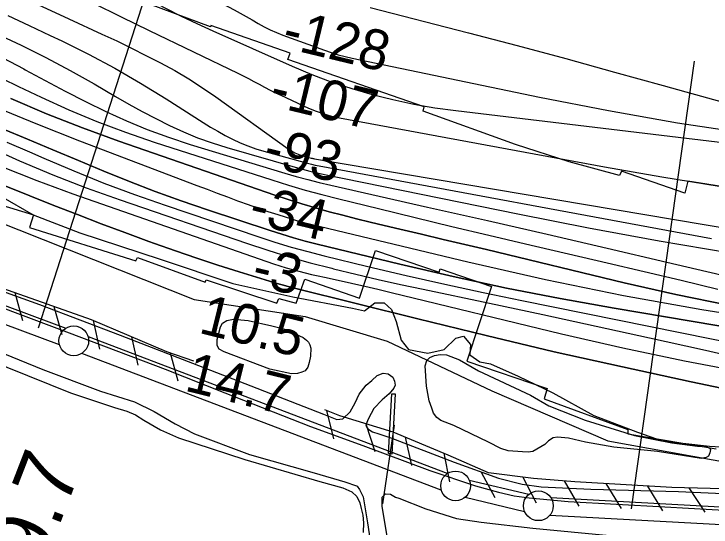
# Model space of a CAD drawing. Extents: x 3715084 to 3753216, y 488173 to 513963.
# Drawn here: x 3727006 to 3728178, y 497978 to 498841 of the extents above; entities that cross this region are included whole.
import ezdxf

# ---------------------------------------------------------------- set-up
doc = ezdxf.new("R2010")
doc.units = 0
for name, color, linetype in [('V-CHAN-DOCK', 7, 'Continuous'), ('V-FLOD-BASE', 7, 'Continuous'), ('V-LEVE-TOET', 7, 'Continuous'), ('V-RIVR-EDGE', 7, 'Continuous'), ('V-RIVR-RANG', 7, 'Continuous'), ('V-RRAP-FSHR', 7, 'Continuous'), ('V-RRAP-RVMT', 7, 'Continuous'), ('V-SITE-VEGE', 7, 'Continuous'), ('V-SURV-IDEN', 7, 'Continuous'), ('V-SURV-LINE', 7, 'Continuous'), ('V-TOPO-DPTH', 7, 'Continuous'), ('V-TOPO-MAJR', 7, 'Continuous'), ('V-TOPO-MINR', 7, 'Continuous'), ('V-TOPO-WATR', 7, 'Continuous'), ('V-UTIL-LINE', 7, 'Continuous')]:
    doc.layers.add(name, color=color, linetype=linetype)

msp = doc.modelspace()

# ---------------------------------------------------------------- linework, layer by layer
at = {"layer": 'V-CHAN-DOCK'}
msp.add_lwpolyline([(3727635.6, 498101.5), (3727641.1, 498202.2), (3727646.7, 498201.9), (3727641.1, 498100.4), (3727635.6, 498101.5)], dxfattribs=at)
at = {"layer": 'V-FLOD-BASE'}
msp.add_lwpolyline([(3726435.3, 498552.5), (3726601, 498490.1), (3726771.9, 498425.4), (3726921.7, 498371.2), (3727078.5, 498312.3), (3727260.6, 498243.5), (3727360.9, 498203.8), (3727504.7, 498147.2), (3727592.6, 498115.2), (3727705.1, 498073.2), (3727781.8, 498047), (3727820.7, 498036.5), (3727846.6, 498030.7), (3727871.9, 498027.3), (3727937.3, 498021), (3728099.8, 498012.2), (3728258.8, 498002.8)], dxfattribs=at)
at = {"layer": 'V-LEVE-TOET'}
for points in [[(3725958.4, 498636), (3725987.9, 498628), (3726077.6, 498597.4), (3726210.5, 498550.6), (3726367.3, 498491.9), (3726599, 498410), (3726765.2, 498350.1), (3726863.8, 498316.9), (3726935.1, 498291.6), (3727054.7, 498243), (3727151.8, 498206.2), (3727209, 498188.4), (3727242.1, 498172.1), (3727277, 498151.6), (3727309.7, 498134.7), (3727402.2, 498100.1), (3727510.5, 498069), (3727562.5, 498053.8), (3727581.7, 498047.1), (3727583, 498046.7)], [(3726416.3, 498581.6), (3726417.9, 498581), (3726429.4, 498576.8), (3726441.2, 498569.7), (3726458, 498562.2), (3726496.6, 498548.9), (3726615.9, 498510.5), (3726719.1, 498474.2), (3726806.4, 498440.7), (3726923, 498397.5), (3727049.3, 498352), (3727184.7, 498300.4), (3727316.2, 498249.8), (3727404.3, 498215.2), (3727526.4, 498167.7), (3727549, 498158.9)], [(3727549, 498158.9), (3727558.8, 498159.9), (3727571.1, 498171.7), (3727579.4, 498186.6), (3727586.3, 498201.4), (3727598, 498216.7), (3727607.9, 498224.6), (3727616.7, 498233), (3727626.6, 498236.5), (3727634.9, 498235.5), (3727642.8, 498229.7), (3727645.8, 498223.3), (3727646.8, 498216.4), (3727644.4, 498211.4), (3727636.5, 498202), (3727625.2, 498191.6), (3727611, 498177.3), (3727602.2, 498160.5), (3727597.8, 498149.7), (3727598.8, 498146.7), (3727600.8, 498143.3), (3727608.7, 498138.1)], [(3727608.7, 498138.1), (3727619.5, 498134.8), (3727639.6, 498128.2), (3727745.9, 498087.1), (3727820.7, 498060.3), (3727860.1, 498049.8), (3727891.9, 498045.5), (3727975.4, 498041.7), (3728123.1, 498037.6), (3728222.6, 498033.1)], [(3727583, 498046.7), (3727587, 498041.3), (3727593, 498028.5), (3727600.5, 497985.1), (3727609.6, 497925.5), (3727617.6, 497907.8), (3727621.5, 497904.9), (3727625.4, 497905.4), (3727628.4, 497905.4), (3727634.8, 497906.9), (3727637.7, 497911.9), (3727639.2, 497920.2), (3727633.6, 497962.6), (3727625.1, 498012.3), (3727625, 498028.1), (3727630.4, 498034), (3727638.8, 498033.1), (3727647.6, 498028.3)], [(3727647.6, 498028.3), (3727653, 498026.4), (3727698.4, 498008.6), (3727750.1, 497992.5), (3727791.6, 497986.4), (3727877.9, 497976), (3728007.1, 497964), (3728161, 497955.7), (3728245.5, 497953.2)]]:
    msp.add_lwpolyline(points, dxfattribs=at)
at = {"layer": 'V-RIVR-EDGE'}
for points in [[(3726984.5, 498534.6), (3727038.5, 498503.2), (3727117, 498472.4), (3727252, 498428.3), (3727374.4, 498387.7), (3727475.2, 498365.3), (3727575.4, 498345.8), (3727595.2, 498341.6), (3727612.6, 498354.7), (3727628.2, 498354.7), (3727640.8, 498343.9), (3727648.6, 498323.4), (3727656.9, 498292.2), (3727669.5, 498276.6), (3727701.9, 498270.5), (3727728.9, 498276.4), (3727748.7, 498295.6), (3727761.4, 498299.1), (3727773.3, 498284.7), (3727772.1, 498267.3), (3727788.9, 498255.9), (3727806.9, 498252.2), (3727853.6, 498231.7), (3727911.8, 498203.9), (3727980.7, 498165.3), (3728053.9, 498137.5), (3728095.3, 498123), (3728175.1, 498113.8)], [(3728175.1, 498113.8), (3728212.3, 498111.9)]]:
    msp.add_lwpolyline(points, dxfattribs=at)
at = {"layer": 'V-RIVR-RANG'}
for p, q in [((3727047.5, 498313.1), (3727292.4, 499074.7)), ((3728043.9, 498008.6), (3728149.8, 498761.2))]:
    msp.add_line(p, q, dxfattribs=at)
at = {"layer": 'V-RRAP-FSHR'}
for p, q in [((3727007.8, 498372.1), (3727020.7, 498325.1)), ((3727073.7, 498348.7), (3727086.7, 498301.6)), ((3727139.6, 498325), (3727149.9, 498277.3)), ((3727204.1, 498297.8), (3727214.4, 498250.1)), ((3727268.7, 498270.9), (3727281.8, 498223.9)), ((3727531.3, 498173.9), (3727543.2, 498126.5)), ((3727597.7, 498151.6), (3727612.6, 498105.1)), ((3727663.8, 498128.9), (3727674.2, 498081.2)), ((3727728.5, 498102.1), (3727738, 498054.2)), ((3727791.6, 498070.5), (3727814.5, 498027.4)), ((3727861.1, 498061.9), (3727884, 498018.8)), ((3727930.8, 498055.4), (3727955.4, 498013.3)), ((3728000.6, 498050.9), (3728026.3, 498009.4)), ((3728070.5, 498046.9), (3728096.1, 498005.3)), ((3728140.4, 498043.7), (3728167.3, 498002.9))]:
    msp.add_line(p, q, dxfattribs=at)
for points in [[(3719778.9, 501659.5), (3719780.9, 501658.9), (3720162.1, 501439.6), (3720517.2, 501248), (3721025.7, 501011.2), (3721396.9, 500844.8), (3721781.4, 500671.7), (3722343.7, 500424.7), (3722591.4, 500331.7), (3722936.5, 500157.7), (3723365.3, 499935.7), (3724002.2, 499670.3), (3724701.9, 499359), (3725287.2, 499128.8), (3725832.9, 499021), (3726260.1, 498910.4), (3726533.7, 498764.1), (3726929.4, 498511.1), (3727309.4, 498360.7), (3727495.4, 498332.2), (3727633.2, 498290.4), (3727809.2, 498206.8), (3728004.4, 498122.8), (3728249.6, 498078.8)], [(3727308.7, 498256.8), (3727263.5, 498272.8), (3727136.8, 498326.2), (3726987.6, 498379.3), (3726838.5, 498433.2), (3726724.4, 498478.5), (3726632.9, 498510.6)], [(3728429.7, 498032), (3728304.8, 498039.2), (3728111.9, 498044.5), (3727948.6, 498054), (3727879.1, 498059.7), (3727803.4, 498069.1), (3727735.9, 498098.8), (3727643.7, 498137.4), (3727554, 498165.2), (3727528.7, 498174.9)]]:
    msp.add_lwpolyline(points, dxfattribs=at)
at = {"layer": 'V-RRAP-RVMT'}
for p, q in [((3727336.4, 498818.9), (3727214.5, 498865.3)), ((3727337.1, 498821.5), (3727336.4, 498818.9)), ((3727470.7, 498774.8), (3727337.1, 498821.5)), ((3727466.6, 498764.2), (3727470.7, 498774.8)), ((3727695.8, 498684.3), (3727466.6, 498764.2)), ((3727693.7, 498677.2), (3727695.8, 498684.3)), ((3727848.8, 498621.3), (3727693.7, 498677.2)), ((3727938.9, 498592.1), (3727848.8, 498621.3)), ((3728023.9, 498569.2), (3727938.9, 498592.1)), ((3728027, 498576.2), (3728023.9, 498569.2)), ((3728133.3, 498539.4), (3728027, 498576.2)), ((3728138.6, 498559.4), (3728133.3, 498539.4)), ((3728220.7, 498546.5), (3728138.6, 498559.4)), ((3726965.5, 498525.3), (3727039.2, 498503)), ((3727039.2, 498503), (3727032.5, 498481.6)), ((3727032.5, 498481.6), (3727211.2, 498425.4)), ((3727587, 498362.8), (3727613.7, 498442.8)), ((3727613.7, 498442.8), (3727720.5, 498406.7)), ((3727211.2, 498425.4), (3727213.8, 498431.2)), ((3727213.8, 498431.2), (3727327.4, 498389.9)), ((3727720.5, 498406.7), (3727722.6, 498412.2)), ((3727722.6, 498412.2), (3727808.5, 498382.3)), ((3727327.4, 498389.9), (3727329.1, 498393.8)), ((3727329.1, 498393.8), (3727448.2, 498354.2)), ((3727480.8, 498354.5), (3727494.9, 498394.8)), ((3727494.9, 498394.8), (3727587, 498362.8)), ((3727808.5, 498382.3), (3727767.1, 498257.1)), ((3727448.2, 498354.2), (3727451.5, 498362.3)), ((3727451.5, 498362.3), (3727480.8, 498354.5)), ((3727767.1, 498257.1), (3727902.1, 498211.1)), ((3727902.1, 498211.1), (3727897.1, 498193.3)), ((3727897.1, 498193.3), (3728038, 498142.1)), ((3728038, 498142.1), (3728037.7, 498134.9)), ((3728037.7, 498134.9), (3728186.3, 498109.7))]:
    msp.add_line(p, q, dxfattribs=at)
at = {"layer": 'V-SITE-VEGE'}
for points in [[(3727502.4, 498254.5), (3727500.3, 498246.9), (3727495.4, 498240.7), (3727489.9, 498238.1), (3727482.8, 498236.1), (3727472.5, 498235.5), (3727436.2, 498243.3), (3727359.6, 498272.4), (3727351.1, 498276.9), (3727348.1, 498283.2), (3727348.1, 498293.2), (3727353.7, 498314.5), (3727356.8, 498320.7), (3727364.1, 498325), (3727375.2, 498327.6), (3727399.8, 498325), (3727439.5, 498316.2), (3727466.1, 498309.4), (3727480.2, 498302.4), (3727492.4, 498296.7), (3727497.7, 498292.4), (3727501.5, 498288.7), (3727503.3, 498284.1), (3727505.1, 498278.6), (3727504.7, 498265.4)], [(3728161.2, 498093.1), (3728087.8, 498104.8), (3728014, 498112.1), (3727966.7, 498120.6), (3727937.9, 498127.4), (3727919.8, 498128.9), (3727912.1, 498127.7), (3727904.6, 498123.1), (3727898.3, 498116.8), (3727878.4, 498104.7), (3727870.2, 498103.9), (3727860.9, 498104.6), (3727836.5, 498105.9), (3727824.2, 498110), (3727803.7, 498120.8), (3727745.2, 498148.7), (3727723.5, 498157.1), (3727716.8, 498162), (3727711.2, 498169.7), (3727708.3, 498177.8), (3727704.1, 498190.4), (3727699.6, 498214.6), (3727697.5, 498248.9), (3727700.1, 498258.2), (3727705.2, 498263.1), (3727712.7, 498266.3), (3727722.3, 498268.3), (3727733, 498267.6), (3727755.1, 498259), (3727787.1, 498240.8), (3727874, 498199.9), (3727904.8, 498181.8), (3727966.2, 498157.6), (3728049.1, 498131.7), (3728111.4, 498119.3), (3728155, 498114), (3728170.4, 498113), (3728174.9, 498110.5), (3728176.5, 498108.3), (3728175.5, 498102.6), (3728173.4, 498097.3), (3728169.3, 498094.7)]]:
    msp.add_lwpolyline(points, close=True, dxfattribs=at)
msp.add_lwpolyline([(3726886.7, 498290), (3727101.2, 498203.5), (3727175.1, 498179.1), (3727196, 498172.9), (3727210.4, 498166.8), (3727224.4, 498157.8), (3727252.9, 498141.4), (3727282.9, 498127.7), (3727394.4, 498091.6), (3727520.1, 498054.8), (3727558.8, 498043.7), (3727574, 498037.3), (3727582.3, 498029.4), (3727587.3, 498018.4), (3727590, 498009.3), (3727592.5, 497997.7), (3727593.5, 497985.1), (3727593.2, 497968.5)], dxfattribs=at)
at = {"layer": 'V-SURV-LINE'}
for points in [[(3725402.7, 498943.3), (3727093.5, 498312.2)], [(3727083, 498284.1), (3725392.3, 498915.2)], [(3727130.9, 498298.1), (3727735.1, 498068.2)], [(3727724.4, 498040.1), (3727120.2, 498270)], [(3727771.3, 498057), (3727871.4, 498033)], [(3727864.4, 498003.8), (3727764.4, 498027.8)], [(3727908.1, 498027.6), (3728772.8, 497980.2)], [(3728771.2, 497950.2), (3727906.5, 497997.6)]]:
    msp.add_lwpolyline(points, dxfattribs=at)
for centre in [(3727106.9, 498291.1), (3727748.4, 498047.1), (3727887.4, 498013.7)]:
    msp.add_circle(centre, 25, dxfattribs=at)
at = {"layer": 'V-TOPO-DPTH'}
for points in [[(3728206.2, 498351.1), (3728118.6, 498369.1), (3728031.3, 498388.8), (3727800.1, 498444.4), (3727763.8, 498453.1), (3727727.4, 498461.7), (3727691, 498470.3), (3727654.6, 498478.8), (3727628.1, 498485), (3727605, 498490.5), (3727581.8, 498496.2), (3727558.8, 498502.1), (3727535.7, 498508.2), (3727512.8, 498514.7), (3727490, 498521.4), (3727467.3, 498528.7), (3727444.7, 498536.2), (3727182.9, 498627), (3727121.8, 498649.2), (3727061.1, 498672.8), (3727001.3, 498698.3)], [(3728206.2, 498351.1), (3728118.6, 498369.1), (3728031.3, 498388.8), (3727800.1, 498444.4), (3727763.8, 498453.1), (3727727.4, 498461.7), (3727691, 498470.3), (3727654.6, 498478.8), (3727628.1, 498485), (3727605, 498490.5), (3727581.8, 498496.2), (3727558.8, 498502.1), (3727535.7, 498508.2), (3727512.8, 498514.7), (3727490, 498521.4), (3727467.3, 498528.7), (3727444.7, 498536.2), (3727182.9, 498627), (3727121.8, 498649.2), (3727061.1, 498672.8), (3727001.3, 498698.3)], [(3726970.6, 498686.2), (3727043.3, 498656.4), (3727116.4, 498627.6), (3727313.9, 498552.4), (3727331, 498546), (3727348, 498539.5), (3727365.1, 498533.1), (3727382.2, 498526.7), (3727383.6, 498526.2), (3727400, 498520.2), (3727416.5, 498514.4), (3727433, 498508.8), (3727449.6, 498503.4), (3727472.5, 498496.1), (3727477.7, 498494.4), (3727483, 498492.9), (3727488.3, 498491.5), (3727493.6, 498490.2), (3727768.9, 498423.8), (3727899.3, 498394.3), (3728030.2, 498367.2), (3728161.8, 498343.9), (3728293.9, 498323)], [(3726970.6, 498686.2), (3727043.3, 498656.4), (3727116.4, 498627.6), (3727313.9, 498552.4), (3727331, 498546), (3727348, 498539.5), (3727365.1, 498533.1), (3727382.2, 498526.7), (3727383.6, 498526.2), (3727400, 498520.2), (3727416.5, 498514.4), (3727433, 498508.8), (3727449.6, 498503.4), (3727472.5, 498496.1), (3727477.7, 498494.4), (3727483, 498492.9), (3727488.3, 498491.5), (3727493.6, 498490.2), (3727768.9, 498423.8), (3727899.3, 498394.3), (3728030.2, 498367.2), (3728161.8, 498343.9), (3728293.9, 498323)], [(3728492.6, 498265.3), (3728014.8, 498346), (3727924.3, 498362.3), (3727834.1, 498379.8), (3727744.2, 498399.3), (3727654.6, 498420.1), (3727515.7, 498453.8), (3727495.8, 498458.9), (3727476, 498464.3), (3727456.4, 498470.2), (3727436.9, 498476.4), (3727331.5, 498511.4), (3727287.6, 498526.5), (3727243.9, 498542.3), (3727200.6, 498559), (3727157.6, 498576.3), (3727114.7, 498594.2), (3727071.8, 498612.1), (3727029, 498630), (3726986.2, 498648)], [(3728492.6, 498265.3), (3728014.8, 498346), (3727924.3, 498362.3), (3727834.1, 498379.8), (3727744.2, 498399.3), (3727654.6, 498420.1), (3727515.7, 498453.8), (3727495.8, 498458.9), (3727476, 498464.3), (3727456.4, 498470.2), (3727436.9, 498476.4), (3727331.5, 498511.4), (3727287.6, 498526.5), (3727243.9, 498542.3), (3727200.6, 498559), (3727157.6, 498576.3), (3727114.7, 498594.2), (3727071.8, 498612.1), (3727029, 498630), (3726986.2, 498648)], [(3726961, 498618.6), (3727016, 498593.8), (3727071.6, 498570.3), (3727127.8, 498548.6), (3727184.6, 498528.1), (3727397.3, 498455.1), (3727432.7, 498443.5), (3727468.3, 498432.5), (3727504.2, 498422.4), (3727540.3, 498413), (3727543, 498412.3), (3727580.6, 498403.2), (3727618.3, 498394.4), (3727656, 498386), (3727693.9, 498377.8), (3727805.3, 498354.3), (3727894.9, 498335.2), (3727984.5, 498315.9), (3728074, 498296.2), (3728163.4, 498276.3), (3728239.1, 498259.2)], [(3726961, 498618.6), (3727016, 498593.8), (3727071.6, 498570.3), (3727127.8, 498548.6), (3727184.6, 498528.1), (3727397.3, 498455.1), (3727432.7, 498443.5), (3727468.3, 498432.5), (3727504.2, 498422.4), (3727540.3, 498413), (3727543, 498412.3), (3727580.6, 498403.2), (3727618.3, 498394.4), (3727656, 498386), (3727693.9, 498377.8), (3727805.3, 498354.3), (3727894.9, 498335.2), (3727984.5, 498315.9), (3728074, 498296.2), (3728163.4, 498276.3), (3728239.1, 498259.2)], [(3728473.7, 498153), (3728143.9, 498222.2), (3728028.9, 498247.1), (3727914, 498272.8), (3727799.5, 498299.9), (3727685.1, 498327.8), (3727477.8, 498379.7), (3727467.3, 498382.5), (3727456.8, 498385.3), (3727446.3, 498388.3), (3727435.9, 498391.4), (3727384.9, 498407.1), (3727349.1, 498418.4), (3727313.4, 498430.1), (3727277.9, 498442.2), (3727242.5, 498454.8), (3727233, 498458.3), (3727192.9, 498473), (3727153, 498488), (3727113.3, 498503.3), (3727073.6, 498518.9), (3726993, 498551.1)]]:
    msp.add_lwpolyline(points, dxfattribs=at)
at = {"layer": 'V-TOPO-MAJR'}
for points in [[(3727006.1, 498926), (3727045.3, 498906.2), (3727092.2, 498882.6), (3727139.2, 498859.2), (3727186.3, 498836), (3727233.6, 498813.1), (3727382.4, 498741.2), (3727391.5, 498736.7), (3727400.6, 498732.1), (3727409.6, 498727.3), (3727418.6, 498722.4), (3727427.5, 498717.5), (3727436.6, 498712.8), (3727445.7, 498708.3), (3727454.9, 498703.9), (3727501.4, 498682.4), (3727514, 498677.2), (3727526.9, 498672.5), (3727540.1, 498668.9), (3727553.5, 498665.9), (3727998.6, 498583.4), (3728094.9, 498566.6), (3728191.4, 498551.2)], [(3726986.9, 498732.1), (3727013.8, 498718.9), (3727052.2, 498700.7), (3727098.8, 498679.6), (3727145.9, 498659.7), (3727193.8, 498641.8), (3727242.1, 498625.2), (3727439.6, 498561.6), (3727467.6, 498552.9), (3727495.6, 498544.6), (3727523.9, 498537), (3727552.2, 498529.7), (3727618.7, 498513.4), (3727680.5, 498498.4), (3727742.2, 498483.5), (3727804, 498468.9), (3727865.8, 498454.3), (3728002.9, 498422.3), (3728065, 498407.7), (3728127.1, 498393), (3728189.1, 498378.2)]]:
    msp.add_lwpolyline(points, dxfattribs=at)
at = {"layer": 'V-TOPO-MINR'}
for points in [[(3726723.8, 499107.1), (3727059.7, 498993.4), (3727118, 498972), (3727175.5, 498948.9), (3727231.7, 498922.9), (3727287.2, 498895.1), (3727376.6, 498847.6), (3727386.7, 498842.1), (3727396.8, 498836.5), (3727406.8, 498830.8), (3727416.8, 498824.9), (3727426.9, 498819.3), (3727437.1, 498814.1), (3727447.7, 498809.5), (3727458.4, 498805.2), (3727528.2, 498779.6), (3727539.6, 498775.7), (3727551.1, 498772.2), (3727562.8, 498769.1), (3727574.6, 498766.4), (3727889.6, 498700.9), (3728005.2, 498678.4), (3728121.1, 498657.8), (3728237.5, 498640.2)], [(3726962.6, 498994.2), (3727007.9, 498976.3), (3727052.4, 498956.7), (3727096.5, 498935.9), (3727131.3, 498918.7), (3727157.5, 498905.5), (3727183.6, 498892.1), (3727209.5, 498878.4), (3727235.3, 498864.4), (3727261.2, 498850.6), (3727287.3, 498837.2), (3727313.7, 498824.5), (3727340.4, 498812.2), (3727473.8, 498752.7), (3727506.8, 498738.9), (3727540.2, 498726.2), (3727574.1, 498715.1), (3727608.4, 498705.1), (3727643.2, 498696.6), (3727678.1, 498689.1), (3727713.3, 498683.1), (3727748.8, 498678.1), (3728547.3, 498582.6)], [(3727046.4, 498856.8), (3727098.9, 498832.5), (3727154.2, 498807), (3727179, 498795.3), (3727203.7, 498783.4), (3727228.1, 498771.1), (3727252.5, 498758.6), (3727276.5, 498745.4), (3727300.1, 498731.6), (3727323, 498716.7), (3727345.6, 498701.3), (3727467.3, 498613.9), (3727469.9, 498612.1), (3727472.6, 498610.4), (3727475.3, 498608.8), (3727478.1, 498607.3), (3727481, 498605.9), (3727483.9, 498604.7), (3727486.9, 498603.7), (3727489.9, 498602.8), (3727505.9, 498598.5), (3727507.2, 498598.2), (3727508.6, 498597.9), (3727509.9, 498597.6), (3727511.3, 498597.3), (3728571.4, 498418.2)], [(3727604.6, 498851.4), (3727769.9, 498808.8), (3727851.9, 498787.4), (3727933.7, 498765.6), (3728015.4, 498743.1), (3728097, 498720.3), (3728135, 498709.5), (3728197.7, 498692.5)], [(3726996.1, 498838.1), (3727031.8, 498821.4), (3727067.5, 498804.6), (3727086.8, 498795.4), (3727131.7, 498773), (3727175.9, 498749.5), (3727219.2, 498724.3), (3727261.9, 498698.1), (3727324.5, 498658), (3727336.6, 498650.6), (3727348.7, 498643.4), (3727361.1, 498636.6), (3727373.7, 498630.1), (3727386.5, 498624.2), (3727399.5, 498618.7), (3727412.8, 498614.1), (3727426.3, 498609.9), (3727493.5, 498591.3), (3727499.8, 498589.6), (3727506.2, 498588.1), (3727512.6, 498586.7), (3727519, 498585.4), (3728178.2, 498462.9)], [(3726976.1, 498807.7), (3727018.3, 498788.2), (3727060, 498767.7), (3727100.9, 498745.8), (3727141.4, 498723), (3727177.2, 498702.1), (3727199.5, 498689.3), (3727222.1, 498676.8), (3727244.9, 498664.9), (3727267.9, 498653.2), (3727291.3, 498642.5), (3727315, 498632.6), (3727339.2, 498624), (3727363.8, 498616.2), (3727478.9, 498582.9), (3727491.1, 498579.6), (3727503.3, 498576.4), (3727515.7, 498573.5), (3727528, 498570.8), (3727853.2, 498504.4), (3727971.7, 498481.1), (3728090.6, 498459), (3728209.7, 498438.8)], [(3726988, 498766.8), (3727022.9, 498748.3), (3727025.4, 498746.9), (3727058.9, 498728.7), (3727092.6, 498710.9), (3727126.6, 498693.6), (3727160.8, 498676.8), (3727195.4, 498661), (3727230.5, 498646.3), (3727266.2, 498633.3), (3727302.4, 498621.4), (3727461.3, 498573.2), (3727480.6, 498567.6), (3727499.9, 498562.2), (3727519.3, 498557.3), (3727538.9, 498552.7), (3727701.1, 498516.1), (3727801.7, 498493.2), (3727902.4, 498470.2), (3728002.9, 498447), (3728103.5, 498423.6), (3728511.4, 498328)], [(3727001.3, 498698.3), (3727061.1, 498672.8), (3727121.8, 498649.2), (3727182.9, 498627), (3727444.7, 498536.2), (3727467.3, 498528.7), (3727490, 498521.4), (3727512.8, 498514.7), (3727535.7, 498508.2), (3727558.8, 498502.1), (3727581.8, 498496.2), (3727605, 498490.5), (3727628.1, 498485), (3727654.6, 498478.8), (3727691, 498470.3), (3727727.4, 498461.7), (3727763.8, 498453.1), (3727800.1, 498444.4), (3728031.3, 498388.8), (3728118.6, 498369.1), (3728206.2, 498351.1)], [(3726970.6, 498686.2), (3727043.3, 498656.4), (3727116.4, 498627.6), (3727313.9, 498552.4), (3727331, 498546), (3727348, 498539.5), (3727365.1, 498533.1), (3727382.2, 498526.7), (3727383.6, 498526.2), (3727400, 498520.2), (3727416.5, 498514.4), (3727433, 498508.8), (3727449.6, 498503.4), (3727472.5, 498496.1), (3727477.7, 498494.4), (3727483, 498492.9), (3727488.3, 498491.5), (3727493.6, 498490.2), (3727768.9, 498423.8), (3727899.3, 498394.3), (3728030.2, 498367.2), (3728161.8, 498343.9), (3728293.9, 498323)], [(3726986.2, 498648), (3727029, 498630), (3727071.8, 498612.1), (3727114.7, 498594.2), (3727157.6, 498576.3), (3727200.6, 498559), (3727243.9, 498542.3), (3727287.6, 498526.5), (3727331.5, 498511.4), (3727436.9, 498476.4), (3727456.4, 498470.2), (3727476, 498464.3), (3727495.8, 498458.9), (3727515.7, 498453.8), (3727654.6, 498420.1), (3727744.2, 498399.3), (3727834.1, 498379.8), (3727924.3, 498362.3), (3728014.8, 498346), (3728492.6, 498265.3)], [(3726994.7, 498625.4), (3727032.8, 498608.7), (3727056.8, 498598.1), (3727107.1, 498576.7), (3727157.7, 498556.3), (3727208.9, 498537.2), (3727260.5, 498519), (3727417.6, 498466), (3727444.9, 498457.1), (3727472.3, 498448.8), (3727499.9, 498441.2), (3727527.7, 498434), (3727600.9, 498416.2), (3727665.4, 498400.9), (3727730.1, 498386.2), (3727794.9, 498372.1), (3727859.8, 498358.7), (3728552.6, 498219)], [(3726961, 498618.6), (3727016, 498593.8), (3727071.6, 498570.3), (3727127.8, 498548.6), (3727184.6, 498528.1), (3727397.3, 498455.1), (3727432.7, 498443.5), (3727468.3, 498432.5), (3727504.2, 498422.4), (3727540.3, 498413), (3727543, 498412.3), (3727580.6, 498403.2), (3727618.3, 498394.4), (3727656, 498386), (3727693.9, 498377.8), (3727805.3, 498354.3), (3727894.9, 498335.2), (3727984.5, 498315.9), (3728074, 498296.2), (3728163.4, 498276.3), (3728239.1, 498259.2)], [(3726985.5, 498584.4), (3727045, 498560.7), (3727105.1, 498538.4), (3727442.7, 498420.7), (3727453.2, 498417.2), (3727463.7, 498413.9), (3727474.4, 498410.9), (3727485, 498408), (3727495.8, 498405.4), (3727506.5, 498402.8), (3727517.3, 498400.3), (3727528.1, 498397.9), (3727551.1, 498392.9), (3727573.4, 498388), (3727595.7, 498382.9), (3727618, 498377.7), (3727640.2, 498372.4), (3727926.4, 498302.9), (3728029.4, 498279.2), (3728132.7, 498257.2), (3728236.5, 498237.6)]]:
    msp.add_lwpolyline(points, dxfattribs=at)
at = {"layer": 'V-TOPO-WATR'}
msp.add_lwpolyline([(3726993, 498551.1), (3727073.6, 498518.9), (3727113.3, 498503.3), (3727153, 498488), (3727192.9, 498473), (3727233, 498458.3), (3727242.5, 498454.8), (3727277.9, 498442.2), (3727313.4, 498430.1), (3727349.1, 498418.4), (3727384.9, 498407.1), (3727435.9, 498391.4), (3727446.3, 498388.3), (3727456.8, 498385.3), (3727467.3, 498382.5), (3727477.8, 498379.7), (3727685.1, 498327.8), (3727799.5, 498299.9), (3727914, 498272.8), (3728028.9, 498247.1), (3728143.9, 498222.2), (3728473.7, 498153)], dxfattribs=at)
at = {"layer": 'V-UTIL-LINE'}
msp.add_line((3727645.3, 498149.5), (3727625.6, 498016.9), dxfattribs=at)

# ---------------------------------------------------------------- texts
at = {"layer": 'V-RIVR-RANG'}
for s, rotation, p in [('-128', 346.4376, (3727454.1, 498785.1)), ('-107', 346.4376, (3727433, 498687.3)), ('-93', 346.4376, (3727422.1, 498587.1)), ('-34', 346.4376, (3727398.2, 498490)), ('-3', 346.1583, (3727402.9, 498386.2)), ('10.5', 346.1583, (3727314.9, 498304.9)), ('14.7', 346.1583, (3727291.2, 498207.8))]:
    msp.add_text(s, height=67, rotation=rotation, dxfattribs=at).set_placement(p)
at = {"layer": 'V-SURV-IDEN'}
msp.add_text('55+29.7', height=100, rotation=68.825, dxfattribs=at).set_placement((3726944.9, 497624.7))

doc.saveas('drawing.dxf')
